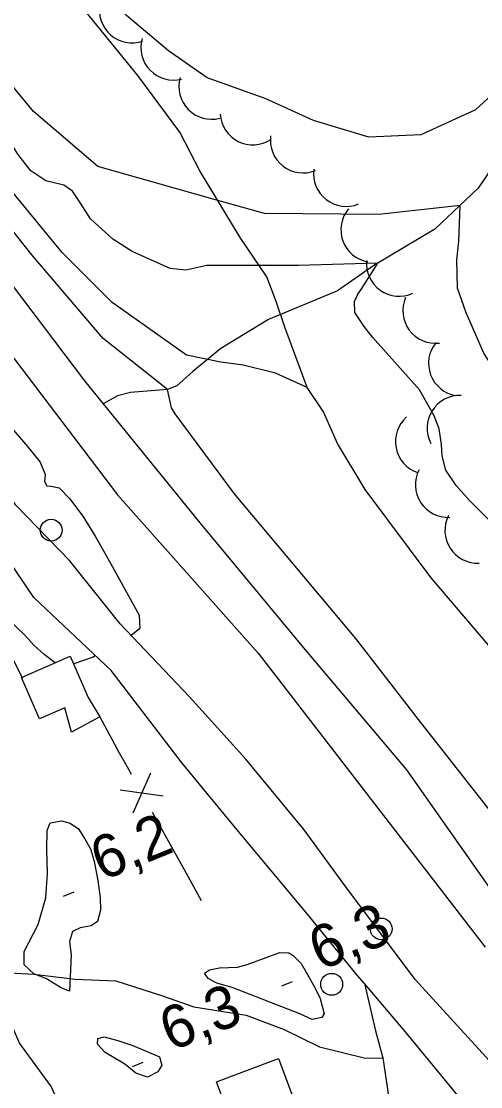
# Model space of a CAD drawing. Extents: x 362852 to 366875, y 5563573 to 5566479.
# Drawn here: x 364403.3 to 364445.4, y 5564824.2 to 5564921.9 of the extents above; entities that cross this region are included whole.
import ezdxf

# ---------------------------------------------------------------- set-up
doc = ezdxf.new("R2010")
doc.units = 0
for name, color, linetype in [('Niveau 1', 7, 'Continuous'), ('Niveau 19', 7, 'Continuous'), ('Niveau 2', 7, 'Continuous'), ('Niveau 22', 7, 'Continuous'), ('Niveau 3', 7, 'Continuous'), ('Niveau 31', 7, 'Continuous'), ('Niveau 36', 7, 'Continuous'), ('Niveau 37', 7, 'Continuous'), ('Niveau 4', 7, 'Continuous'), ('Niveau 44', 7, 'Continuous')]:
    doc.layers.add(name, color=color, linetype=linetype)

msp = doc.modelspace()

# ---------------------------------------------------------------- linework, layer by layer
at = {"layer": 'Niveau 1'}
msp.add_lwpolyline([(364470.03, 5564888.41), (364466.89, 5564889.74), (364464.83, 5564893.08), (364460.41, 5564900.33), (364455.85, 5564906.41), (364452.83, 5564911.75), (364450.44, 5564916.21), (364449.3, 5564917.79), (364448.42, 5564918.36), (364447.47, 5564916.05), (364444.95, 5564913.74), (364439.93, 5564911.44), (364435.17, 5564911.23), (364430.09, 5564912.75), (364425.67, 5564914.79), (364420.35, 5564916.68), (364416.81, 5564919.14), (364412.95, 5564922.4), (364408.78, 5564926.59), (364407.91, 5564928.29), (364406.62, 5564930.86), (364404.17, 5564934.15), (364401.32, 5564938.56)], dxfattribs=at)
at = {"layer": 'Niveau 19'}
for points in [[(364446.52, 5564826.2), (364439.4, 5564834), (364433.05, 5564842.48), (364429.25, 5564847.71), (364423.9, 5564854.18), (364418.74, 5564859.91), (364412.38, 5564866.59), (364407.73, 5564872.41), (364402.82, 5564877.5), (364399.08, 5564882.94), (364390.62, 5564894.66), (364384.3, 5564903.22), (364378.76, 5564910.47), (364376.94, 5564913.47), (364374.94, 5564917.45), (364373.52, 5564920.93), (364370.11, 5564928.88), (364367.65, 5564933.24), (364363.33, 5564938.88), (364361.15, 5564941.66), (364356.52, 5564948.67), (364351.86, 5564955.74), (364347.86, 5564962.52), (364341.84, 5564971.98)], [(364443.74, 5564822.83), (364438.63, 5564829.04), (364434.75, 5564833.61), (364434.1, 5564834.39), (364429.53, 5564839.99), (364423.23, 5564847.55), (364418.04, 5564853.84), (364411.56, 5564862.33), (364404.46, 5564869.01), (364399.72, 5564875.98), (364397.44, 5564879.46), (364393.54, 5564884.97), (364390.83, 5564887.84), (364388.79, 5564890.89), (364387.72, 5564892.48), (364384.95, 5564895.95), (364380.44, 5564902.2), (364377.4, 5564908.5), (364376.3, 5564910.77), (364374.29, 5564914.94), (364372.06, 5564919.82), (364371.09, 5564921.42), (364369.98, 5564922.91)]]:
    msp.add_lwpolyline(points, dxfattribs=at)
at = {"layer": 'Niveau 2'}
for points in [[(364213.35, 5565146.39), (364232.53, 5565126.45), (364248.39, 5565109.34), (364263.13, 5565093.41), (364276.11, 5565079.71), (364286.64, 5565068.01), (364298.72, 5565050.81), (364312.47, 5565031.31), (364325.73, 5565011.49), (364339.55, 5564989.79), (364351.77, 5564968.99), (364363.49, 5564948.63), (364370.89, 5564936.8), (364381.12, 5564919.52), (364394.15, 5564902.4), (364400.15, 5564894.19), (364412.12, 5564878.44), (364425.03, 5564863.91), (364445.83, 5564836.95)], [(364448.42, 5564846.74), (364439.7, 5564857.82), (364433.96, 5564865.25), (364422.86, 5564878.54), (364417.41, 5564885.85), (364417.07, 5564886.4), (364416.7, 5564888.08), (364410.82, 5564892.76), (364404.29, 5564900.44), (364392.1, 5564915.78), (364377.46, 5564935.81), (364374.07, 5564942.97), (364373.1, 5564944.76), (364372.34, 5564946.01), (364370.94, 5564948.25), (364366.66, 5564954.67), (364358.85, 5564968.9), (364349.12, 5564985.71)], [(364436.08, 5564904.15), (364425.61, 5564904.22), (364421.12, 5564905.49), (364410.33, 5564908.53), (364404.44, 5564913.58), (364401.28, 5564917.39), (364399.75, 5564920.25), (364398.7, 5564923.17), (364397.49, 5564926.16), (364395.64, 5564928.89), (364393.49, 5564931.74), (364391.71, 5564934.62), (364387.24, 5564940.76), (364385.46, 5564943.01), (364384.17, 5564946.22), (364382.1, 5564950.72), (364380.76, 5564952.79), (364379.58, 5564955.41), (364375.09, 5564965.28), (364374.1, 5564967.74), (364373.56, 5564969.38), (364373.83, 5564970.24)], [(364439.81, 5564888.06), (364435.49, 5564892.89), (364434.72, 5564893.88), (364433.89, 5564895.16), (364433.86, 5564896.15), (364434.15, 5564896.83), (364434.47, 5564897.27), (364436, 5564899.68), (364428.73, 5564899.46), (364420.33, 5564899.45), (364418.39, 5564899.03), (364416.95, 5564899.19), (364413.46, 5564900.75), (364411.69, 5564901.89), (364409.64, 5564903.73), (364408.75, 5564905.17), (364407.99, 5564906.29), (364407.2, 5564906.84), (364405.56, 5564907.23), (364404.18, 5564908.16), (364403.01, 5564909.67), (364401.98, 5564911.31), (364400.99, 5564912.83), (364394.28, 5564923.11)], [(364472.06, 5564877.49), (364455.01, 5564882.19), (364451.76, 5564884.09), (364449.55, 5564886.17), (364447.67, 5564888.38), (364445.69, 5564891.43), (364444.08, 5564895.12), (364443.28, 5564897.4), (364443.23, 5564899.99), (364443.41, 5564901.68), (364443.52, 5564904.98), (364436.08, 5564904.15)], [(364455.47, 5564869.45), (364446.19, 5564876.11), (364444.4, 5564877.92), (364443.16, 5564879.29), (364442.22, 5564880.7), (364441.88, 5564882), (364441.83, 5564883.04), (364441.61, 5564884.5), (364441.14, 5564885.68), (364439.81, 5564888.06)], [(364402.58, 5564884.4), (364403.88, 5564882.88), (364405.03, 5564881.42), (364405.49, 5564880.3), (364405.44, 5564879.65), (364405.66, 5564879.25), (364406.05, 5564879.22), (364406.78, 5564879.09), (364407.74, 5564878.11), (364408.95, 5564876.49), (364410.07, 5564874.64), (364411.1, 5564872.88), (364411.82, 5564871.56), (364414.12, 5564867.4), (364414.18, 5564866.18), (364413.38, 5564865.54)], [(364406.455, 5564863.061), (364406.34, 5564863.09), (364405.37, 5564863.81), (364404.48, 5564864.63), (364403.6, 5564865.58), (364402.28, 5564866.84), (364400.89, 5564867.96), (364396.38, 5564869.72), (364395.15, 5564870.46), (364393.82, 5564871.6), (364392.98, 5564872.75), (364391.18, 5564875.37), (364388.24, 5564880.33), (364387.28, 5564881.31), (364386.959, 5564881.463)], [(364410.12, 5564863.685), (364409.89, 5564863.55), (364408.117, 5564862.922)], [(364409.68, 5564845.91), (364410, 5564844.8), (364410.33, 5564843.07), (364410.54, 5564841.47), (364410.56, 5564840.36), (364410.29, 5564839.32), (364409.72, 5564838.9), (364408.72, 5564838.74), (364408, 5564838.38), (364407.74, 5564837.47), (364407.88, 5564836.22), (364407.72, 5564832.92), (364406.97, 5564833.23), (364405.57, 5564834.09), (364404.46, 5564834.51), (364403.57, 5564835.32), (364403.57, 5564836.57), (364404.87, 5564839.03), (364405.56, 5564841.49), (364405.71, 5564843.73), (364405.65, 5564845.88), (364405.69, 5564847.64), (364405.95, 5564848.37), (364407, 5564848.55), (364407.78, 5564848.31), (364408.54, 5564847.81), (364409.18, 5564846.83), (364409.68, 5564845.91)], [(364428.96, 5564835.45), (364429.55, 5564834.45), (364430.25, 5564833.18), (364430.69, 5564832.24), (364431.07, 5564830.84), (364430.84, 5564830.5), (364429.97, 5564830.33), (364428.83, 5564830.85), (364422.64, 5564833.24), (364421.23, 5564833.65), (364420.44, 5564834.08), (364420.11, 5564834.57), (364420.55, 5564834.87), (364421.47, 5564835.06), (364423.13, 5564835.11), (364424.02, 5564835.36), (364427, 5564836.45), (364427.82, 5564836.42), (364428.22, 5564836.2), (364428.96, 5564835.45)], [(364413.52, 5564827.95), (364415.99, 5564826.91), (364416.19, 5564826.12), (364415.81, 5564825.53), (364414.89, 5564825.03), (364413.81, 5564825.39), (364412.79, 5564826.22), (364410.99, 5564827.29), (364410.3, 5564828.06), (364410.34, 5564828.58), (364410.9, 5564828.74), (364412.16, 5564828.39), (364413.52, 5564827.95)]]:
    msp.add_lwpolyline(points, dxfattribs=at)
at = {"layer": 'Niveau 22'}
for points in [[(364429.52, 5564888.29), (364426.62, 5564889.6), (364423.64, 5564890.31), (364421.59, 5564890.59), (364418.46, 5564891.24), (364411.65, 5564896.06), (364407.06, 5564900.66), (364401.12, 5564907.83), (364397.17, 5564913.63), (364392.78, 5564920.19), (364390.55, 5564923.88), (364385.4, 5564931.87), (364380.21, 5564938.85), (364377.57, 5564943.69), (364376.94, 5564945.24), (364376.59, 5564949.3), (364375.41, 5564954.82), (364374.84, 5564956.88), (364374.13, 5564958.99), (364373, 5564961.46), (364370.91, 5564965.72)], [(364467.05, 5564835.61), (364465.22, 5564839.99), (364462.54, 5564844.92), (364460.37, 5564847.83), (364457.75, 5564851.27), (364449.32, 5564860.89), (364440.88, 5564870.83), (364434.81, 5564878.93), (364432.3, 5564883.14), (364431, 5564886.03), (364429.52, 5564888.29), (364427.47, 5564893.81), (364426.66, 5564896.15), (364425.81, 5564898.43), (364423.38, 5564902.03), (364419.66, 5564908.15), (364417.83, 5564911.68), (364414, 5564916.88), (364408.49, 5564923.63), (364404.88, 5564927.49), (364401.58, 5564930.69), (364399.71, 5564931.92), (364398, 5564931.67)], [(364381.42, 5564843.82), (364388.67, 5564839.64), (364396.19, 5564836.63), (364399.37, 5564834.76), (364401.27, 5564832.35), (364403.14, 5564828.13), (364406.05, 5564824.15), (364407.44, 5564821.09), (364410.18, 5564816.91), (364411.45, 5564814.69), (364416.45, 5564808.23), (364418.81, 5564804.83), (364419.11, 5564803.45), (364417.94, 5564799.36)], [(364399.37, 5564834.76), (364404.46, 5564834.47), (364408.24, 5564834.03), (364411.97, 5564833.86), (364416.24, 5564832.49), (364419.13, 5564831.49), (364423.92, 5564830.72), (364427.39, 5564829.41), (364430.65, 5564827.82), (364434.85, 5564826.78), (364436.45, 5564826.82)], [(364434.75, 5564833.61), (364435.77, 5564829.28), (364436.45, 5564826.82), (364437.61, 5564819), (364439.25, 5564811.09), (364441.13, 5564803.32), (364443.04, 5564797.58)]]:
    msp.add_lwpolyline(points, dxfattribs=at)
at = {"layer": 'Niveau 3'}
for p, q in [((364407.187, 5564841.642), (364408.151, 5564842.033)), ((364427.187, 5564833.412), (364428.151, 5564833.803)), ((364413.517, 5564826.012), (364414.481, 5564826.403))]:
    msp.add_line(p, q, dxfattribs=at)
at = {"layer": 'Niveau 31'}
for points in [[(364410.5, 5564858.09), (364407.92, 5564856.66), (364407.29, 5564858.91), (364404.98, 5564857.9), (364403.32, 5564861.69), (364407.8, 5564863.65), (364409.45, 5564859.86), (364410.5, 5564858.09)], [(364421.19, 5564824.61), (364426.87, 5564826.74), (364428.23, 5564823.13), (364422.55, 5564821), (364421.19, 5564824.61)]]:
    msp.add_lwpolyline(points, dxfattribs=at)
at = {"layer": 'Niveau 36'}
for centre in [(364406.047, 5564875.198), (364436.287, 5564838.626), (364431.755, 5564833.546)]:
    msp.add_circle(centre, 1, dxfattribs=at)
at = {"layer": 'Niveau 37'}
for p, q in [((364415.16, 5564852.9), (364413.52, 5564849.25)), ((364416.32, 5564850.8), (364412.36, 5564851.35)), ((364415.32, 5564849.33), (364418.23, 5564844.08)), ((364418.23, 5564844.08), (364419.81, 5564841.23))]:
    msp.add_line(p, q, dxfattribs=at)
for points in [[(364400.52, 5564863.41), (364402.45, 5564863.54), (364403.42, 5564861.62)], [(364410.5, 5564858.09), (364412.27, 5564854.77), (364412.97, 5564853.55), (364413.37, 5564852.82)]]:
    msp.add_lwpolyline(points, dxfattribs=at)
at = {"layer": 'Niveau 4'}
for points in [[(364348.46, 5564979.38), (364355.72, 5564967.11), (364363.21, 5564953.99), (364370.49, 5564941.85), (364372.82, 5564938.16), (364377.39, 5564930.93), (364383.35, 5564922.2), (364389.82, 5564913.42), (364399.6, 5564901.43), (364409.09, 5564888.9), (364410.82, 5564886.77), (364419.66, 5564875.87), (364429.16, 5564864.4), (364438.6, 5564853.22), (364446.64, 5564841.78)], [(364448.88, 5564912.03), (364445.18, 5564906.54), (364441.2, 5564902.8), (364435.61, 5564899.45), (364432.28, 5564897.15), (364425.98, 5564894.5), (364421.61, 5564891.84), (364419.04, 5564889.73), (364417.56, 5564888.44), (364416.7, 5564888.08), (364413.33, 5564887.82), (364412.12, 5564887.51), (364410.82, 5564886.77)]]:
    msp.add_lwpolyline(points, dxfattribs=at)
at = {"layer": 'Niveau 44'}
for centre, start, end in [((364413.462, 5564922.876), 168.77376, 288.75171), ((364417.27, 5564919.458), 164.23188, 284.20983), ((364420.756, 5564915.874), 164.23188, 284.20983), ((364424.53, 5564913.525), 183.3533, 303.33125), ((364429.137, 5564910.952), 172.16865, 292.14659), ((364433.085, 5564907.884), 172.16865, 292.14659), ((364435.602, 5564902.746), 139.97564, 259.95359), ((364437.944, 5564899.646), 174.48366, 294.46161), ((364441.279, 5564895.327), 156.62842, 276.60636), ((364443.632, 5564890.493), 140.49866, 260.47661), ((364443.504, 5564884.552), 87.86409, 207.84204), ((364440.601, 5564883.316), 131.14752, 251.12546), ((364442.426, 5564879.364), 152.77643, 272.75437), ((364445.132, 5564875.159), 152.77643, 272.75437)]:
    msp.add_arc(centre, 3, start, end, dxfattribs=at)

# ---------------------------------------------------------------- texts
at = {"layer": 'Niveau 3'}
for s, p in [('6,2  ', (364410.7, 5564843)), ('6,3  ', (364430.7, 5564834.77)), ('6,3  ', (364417.03, 5564827.37))]:
    msp.add_text(s, height=3.93, rotation=22.09, dxfattribs=at).set_placement(p)

doc.saveas('drawing.dxf')
